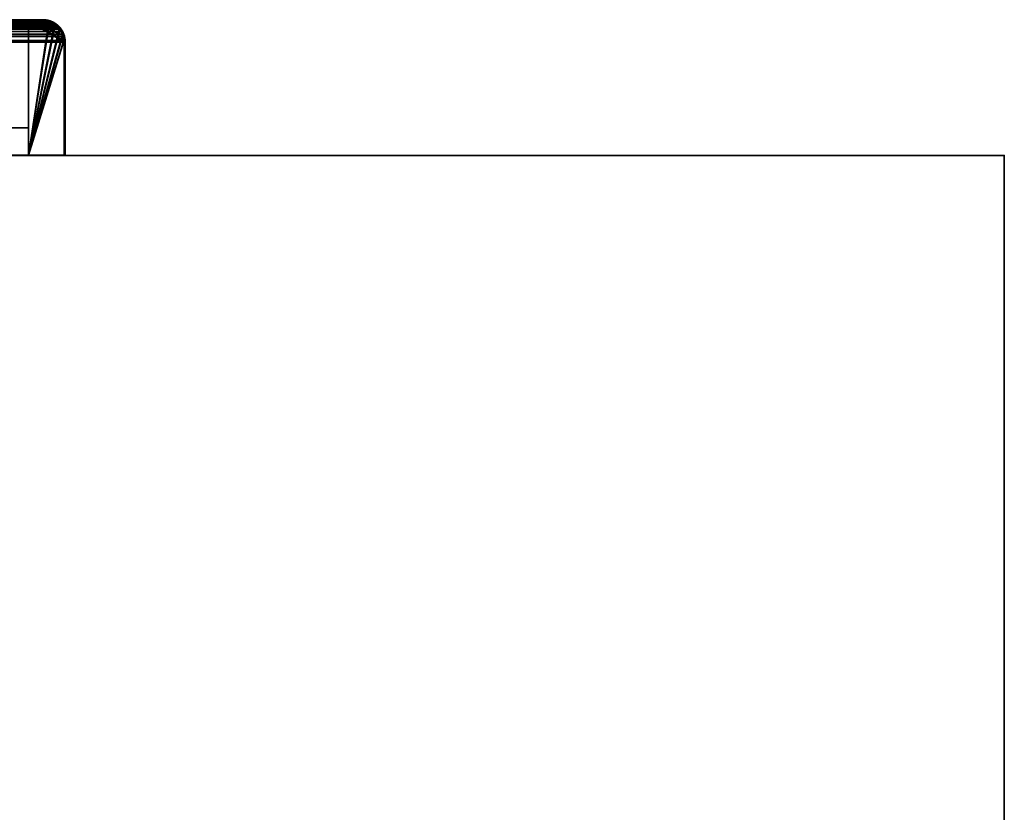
# Model space of a CAD drawing. Header units: millimetres. Extents: x -603 to 3703, y -121 to 193.
# Tile 1056 of 1056: x 3565 to 3703, y 82 to 193. Entities that reach past the tile are written whole.
import ezdxf

# ---------------------------------------------------------------- set-up
doc = ezdxf.new("R2010")
doc.units = ezdxf.units.MM
doc.layers.add('151', color=7, linetype='Continuous', true_color=0xffffff)

# ---------------------------------------------------------------- blocks, each defined once
blk = doc.blocks.new('UG_SURFACE_159')
at = {"layer": '151', "color": 7, "linetype": 'Continuous', "lineweight": 35}
for points in [[(2430.95, 193.23, 2078.3), (3569.06, 193.29, 2078.31), (3568.15, 193.45, 2077.4)], [(3568.15, 193.45, 2077.4), (2431.85, 193.45, 2077.4), (2430.95, 193.23, 2078.3)], [(3568.15, 193.45, 2077.4), (3514.15, 193.45, 2023.4), (2485.85, 193.45, 2023.4), (2431.85, 193.45, 2077.4)], [(3568.15, 193.3, 2077.4), (3514.15, 193.3, 2023.4), (3514.15, 193.45, 2023.4), (3568.15, 193.45, 2077.4)], [(3569.16, 193.13, 2078.41), (3568.15, 193.3, 2077.4), (3568.15, 193.45, 2077.4), (3569.06, 193.29, 2078.31)], [(3570.59, 192.23, 2079.84), (2429.41, 192.25, 2079.84), (2429.01, 191.66, 2080.24)], [(2429.01, 191.66, 2080.24), (3570.89, 191.85, 2080.14), (3570.59, 192.23, 2079.84)], [(2429.15, 191.6, 2080.1), (2429.64, 192.33, 2079.61), (3570.76, 191.77, 2080.01)], [(2429.53, 192.43, 2079.72), (2429.41, 192.25, 2079.84), (3570.59, 192.23, 2079.84)], [(3569.88, 192.86, 2079.13), (2430.12, 192.88, 2079.13), (2429.53, 192.43, 2079.72)], [(2429.53, 192.43, 2079.72), (3570.27, 192.63, 2079.52), (3569.88, 192.86, 2079.13)], [(2429.53, 192.43, 2079.72), (3570.59, 192.23, 2079.84), (3570.27, 192.63, 2079.52)], [(3570.76, 191.77, 2080.01), (2429.64, 192.33, 2079.61), (2429.73, 192.4, 2079.52)], [(3570.26, 192.4, 2079.51), (2429.73, 192.4, 2079.52), (2430.49, 192.97, 2078.76)], [(2429.73, 192.4, 2079.52), (3570.26, 192.4, 2079.51), (3570.76, 191.77, 2080.01)], [(2430.12, 192.88, 2079.13), (3569.88, 192.86, 2079.13), (3569.21, 193.27, 2078.46)], [(2430.42, 193.11, 2078.83), (2430.12, 192.88, 2079.13), (3569.21, 193.27, 2078.46)], [(2430.42, 193.11, 2078.83), (3569.21, 193.27, 2078.46), (3569.06, 193.29, 2078.31)], [(3569.06, 193.29, 2078.31), (2430.95, 193.23, 2078.3), (2430.42, 193.11, 2078.83)], [(3570.17, 192.52, 2079.42), (2430.49, 192.97, 2078.76), (2430.75, 193.04, 2078.5)], [(3570.17, 192.52, 2079.42), (3570.26, 192.4, 2079.51), (2430.49, 192.97, 2078.76)], [(2430.75, 193.04, 2078.5), (2431.85, 193.3, 2077.4), (3568.15, 193.3, 2077.4)], [(3568.15, 193.3, 2077.4), (3569.16, 193.13, 2078.41), (2430.75, 193.04, 2078.5)], [(3569.16, 193.13, 2078.41), (3569.25, 193.07, 2078.5), (2430.75, 193.04, 2078.5)], [(2430.75, 193.04, 2078.5), (3569.25, 193.07, 2078.5), (3570.17, 192.52, 2079.42)], [(3568.15, 193.3, 2077.4), (2431.85, 193.3, 2077.4), (2485.85, 193.3, 2023.4), (3514.15, 193.3, 2023.4)], [(3569.06, 193.29, 2078.31), (3569.21, 193.27, 2078.46), (3569.16, 193.13, 2078.41)], [(3569.25, 193.07, 2078.5), (3569.16, 193.13, 2078.41), (3569.21, 193.27, 2078.46)], [(3570.17, 192.52, 2079.42), (3569.25, 193.07, 2078.5), (3569.21, 193.27, 2078.46), (3569.88, 192.86, 2079.13)], [(3569.88, 192.86, 2079.13), (3570.27, 192.63, 2079.52), (3570.17, 192.52, 2079.42)], [(3570.26, 192.4, 2079.51), (3570.17, 192.52, 2079.42), (3570.27, 192.63, 2079.52), (3570.59, 192.23, 2079.84)], [(3570.59, 192.23, 2079.84), (3570.89, 191.85, 2080.14), (3570.76, 191.77, 2080.01), (3570.26, 192.4, 2079.51)], [(2428.76, 190.9, 2080.49), (2428.72, 190.55, 2080.53), (3571.27, 190.54, 2080.52)], [(2428.76, 190.9, 2080.49), (3571.19, 191.12, 2080.44), (3571.07, 191.43, 2080.32)], [(3571.07, 191.43, 2080.32), (2428.93, 191.43, 2080.32), (2428.76, 190.9, 2080.49)], [(2428.76, 190.9, 2080.49), (3571.27, 190.54, 2080.52), (3571.19, 191.12, 2080.44)], [(3571.15, 190.3, 2080.4), (2428.85, 190.3, 2080.4), (2428.9, 190.87, 2080.35)], [(2428.9, 190.87, 2080.35), (2429.08, 191.39, 2080.17), (3570.92, 191.39, 2080.17)], [(3570.92, 191.39, 2080.17), (3571.05, 191.09, 2080.3), (2428.9, 190.87, 2080.35)], [(3571.05, 191.09, 2080.3), (3571.15, 190.3, 2080.4), (2428.9, 190.87, 2080.35)], [(2428.93, 191.43, 2080.32), (3571.07, 191.43, 2080.32), (3570.89, 191.85, 2080.14)], [(2429.01, 191.66, 2080.24), (2428.93, 191.43, 2080.32), (3570.89, 191.85, 2080.14)], [(3570.76, 191.77, 2080.01), (2429.08, 191.39, 2080.17), (2429.15, 191.6, 2080.1)], [(3570.76, 191.77, 2080.01), (3570.92, 191.39, 2080.17), (2429.08, 191.39, 2080.17)], [(3570.92, 191.39, 2080.17), (3570.76, 191.77, 2080.01), (3570.89, 191.85, 2080.14), (3571.07, 191.43, 2080.32)], [(3571.07, 191.43, 2080.32), (3571.19, 191.12, 2080.44), (3571.05, 191.09, 2080.3), (3570.92, 191.39, 2080.17)], [(3571.15, 190.3, 2080.4), (3571.05, 191.09, 2080.3), (3571.19, 191.12, 2080.44), (3571.27, 190.54, 2080.52)], [(3571.27, 190.54, 2080.52), (2428.72, 190.55, 2080.53), (2428.7, 190.3, 2080.55)], [(2428.7, 190.3, 2080.55), (3571.3, 190.3, 2080.55), (3571.27, 190.54, 2080.52)], [(2428.7, 190.3, 2080.55), (2428.7, 174.45, 2080.55), (3571.3, 174.45, 2080.55), (3571.3, 190.3, 2080.55)], [(3571.15, 190.3, 2080.4), (3571.15, 174.45, 2080.4), (2428.85, 174.45, 2080.4), (2428.85, 190.3, 2080.4)], [(3571.27, 190.54, 2080.52), (3571.3, 190.3, 2080.55), (3571.15, 190.3, 2080.4)], [(3571.3, 190.3, 2080.55), (3571.3, 174.45, 2080.55), (3571.15, 174.45, 2080.4), (3571.15, 190.3, 2080.4)], [(3571.15, 174.45, 2080.4), (3571.3, 174.45, 2080.55), (2428.7, 174.45, 2080.55), (2428.85, 174.45, 2080.4)]]:
    blk.add_3dface(points, dxfattribs=at)
blk = doc.blocks.new('UG_SURFACE_161')
at = {"layer": '151', "color": 14, "linetype": 'Continuous', "lineweight": 35}
for points in [[(3570.47, 192.14, 2079.72), (2429.52, 192.16, 2079.73), (2429.15, 191.6, 2080.1)], [(2429.15, 191.6, 2080.1), (3570.76, 191.77, 2080.01), (3570.47, 192.14, 2079.72)], [(2429.64, 192.33, 2079.61), (2429.52, 192.16, 2079.73), (3570.47, 192.14, 2079.72)], [(3569.8, 192.74, 2079.05), (2430.2, 192.76, 2079.05), (2429.64, 192.33, 2079.61)], [(2429.64, 192.33, 2079.61), (3570.17, 192.52, 2079.42), (3569.8, 192.74, 2079.05)], [(2429.64, 192.33, 2079.61), (3570.47, 192.14, 2079.72), (3570.17, 192.52, 2079.42)], [(2430.2, 192.76, 2079.05), (3569.8, 192.74, 2079.05), (3569.16, 193.13, 2078.41)], [(2430.49, 192.97, 2078.76), (2430.2, 192.76, 2079.05), (3569.16, 193.13, 2078.41)], [(2430.49, 192.97, 2078.76), (3569.16, 193.13, 2078.41), (3569.01, 193.15, 2078.26)], [(3569.01, 193.15, 2078.26), (2430.99, 193.09, 2078.26), (2430.49, 192.97, 2078.76)], [(2430.99, 193.09, 2078.26), (3569.01, 193.15, 2078.26), (3568.15, 193.3, 2077.4)], [(3568.15, 193.3, 2077.4), (2431.85, 193.3, 2077.4), (2430.99, 193.09, 2078.26)], [(3568.15, 193.3, 2077.4), (3566.15, 193.3, 2075.4), (2433.85, 193.3, 2075.4), (2431.85, 193.3, 2077.4)], [(3566.15, 174.45, 2075.4), (2433.85, 174.45, 2075.4), (2433.85, 193.3, 2075.4), (3566.15, 193.3, 2075.4)], [(3566.15, 174.45, 2075.4), (3566.15, 193.3, 2075.4), (3568.15, 193.3, 2077.4), (3569.01, 193.15, 2078.26)], [(3566.15, 174.45, 2075.4), (3569.01, 193.15, 2078.26), (3569.16, 193.13, 2078.41), (3569.8, 192.74, 2079.05)], [(3566.15, 174.45, 2075.4), (3569.8, 192.74, 2079.05), (3570.17, 192.52, 2079.42), (3570.47, 192.14, 2079.72)], [(3570.47, 192.14, 2079.72), (3570.76, 191.77, 2080.01), (3570.93, 191.37, 2080.18), (3566.15, 174.45, 2075.4)], [(2428.9, 190.87, 2080.35), (2428.87, 190.54, 2080.38), (3571.12, 190.53, 2080.37)], [(3570.93, 191.37, 2080.18), (2429.07, 191.38, 2080.18), (2428.9, 190.87, 2080.35)], [(2428.9, 190.87, 2080.35), (3571.05, 191.09, 2080.3), (3570.93, 191.37, 2080.18)], [(2428.9, 190.87, 2080.35), (3571.12, 190.53, 2080.37), (3571.05, 191.09, 2080.3)], [(2429.07, 191.38, 2080.18), (3570.93, 191.37, 2080.18), (3570.76, 191.77, 2080.01)], [(2429.15, 191.6, 2080.1), (2429.07, 191.38, 2080.18), (3570.76, 191.77, 2080.01)], [(3566.15, 174.45, 2075.4), (3570.93, 191.37, 2080.18), (3571.05, 191.09, 2080.3), (3571.12, 190.53, 2080.37)], [(3571.12, 190.53, 2080.37), (2428.87, 190.54, 2080.38), (2428.85, 190.3, 2080.4)], [(2428.85, 190.3, 2080.4), (3571.15, 190.3, 2080.4), (3571.12, 190.53, 2080.37)], [(2428.85, 190.3, 2080.4), (2428.85, 174.45, 2080.4), (3571.15, 174.45, 2080.4), (3571.15, 190.3, 2080.4)], [(3571.12, 190.53, 2080.37), (3571.15, 190.3, 2080.4), (3571.15, 174.45, 2080.4), (3566.15, 174.45, 2075.4)], [(3566.15, 174.45, 2075.4), (3571.15, 174.45, 2080.4), (2428.85, 174.45, 2080.4), (2433.85, 174.45, 2075.4)]]:
    blk.add_3dface(points, dxfattribs=at)
blk = doc.blocks.new('UG_SURFACE_162')
at = {"layer": '151', "color": 41, "linetype": 'Continuous', "lineweight": 35}
for points in [[(2433.85, 193.3, 2075.4), (2433.85, 178.3, 2075.4), (3566.15, 178.3, 2075.4), (3566.15, 193.3, 2075.4)], [(3566.15, 193.3, 2075.4), (3516.15, 193.3, 2025.4), (2483.85, 193.3, 2025.4), (2433.85, 193.3, 2075.4)], [(3516.15, 193.3, 2025.4), (3566.15, 193.3, 2075.4), (3566.15, 178.3, 2075.4), (3516.15, 178.3, 2025.4)], [(3516.15, 178.3, 2025.4), (3566.15, 178.3, 2075.4), (2433.85, 178.3, 2075.4), (2483.85, 178.3, 2025.4)]]:
    blk.add_3dface(points, dxfattribs=at)
blk = doc.blocks.new('UG_SURFACE_164')
at = {"layer": '151', "color": 7, "linetype": 'Continuous', "lineweight": 35}
for points in [[(3513.05, 193.04, 2022.3), (3514.15, 193.3, 2023.4), (3514.15, 193.45, 2023.4), (3513, 193.16, 2022.25)], [(3514.15, 193.45, -5.75), (3513.2, 193.26, -5.75), (3513, 193.16, 2022.25)], [(3513, 193.16, 2022.25), (3514.15, 193.45, 2023.4), (3514.15, 193.45, -5.75)], [(3514.15, 193.3, -5.75), (3513.25, 193.11, -5.75), (3513.2, 193.26, -5.75), (3514.15, 193.45, -5.75)], [(3568.15, 193.45, 2077.4), (3568.15, 193.45, -5.75), (3514.15, 193.45, -5.75), (3514.15, 193.45, 2023.4)], [(3514.15, 193.45, -5.75), (3568.15, 193.45, -5.75), (3568.15, 193.3, -5.75), (3514.15, 193.3, -5.75)], [(3514.15, 193.3, 2023.4), (3568.15, 193.3, 2077.4), (3568.15, 193.45, 2077.4), (3514.15, 193.45, 2023.4)], [(3568.31, 193.27, -5.75), (3568.15, 193.3, -5.75), (3568.15, 193.45, -5.75), (3568.32, 193.42, -5.75)], [(3568.15, 193.45, 2077.4), (3569.23, 193.25, -5.75), (3568.32, 193.42, -5.75)], [(3569.3, 193.23, -5.75), (3569.23, 193.25, -5.75), (3568.15, 193.45, 2077.4)], [(3568.15, 193.45, 2077.4), (3569.3, 193.15, 2078.55), (3569.3, 193.23, -5.75)], [(3568.32, 193.42, -5.75), (3568.15, 193.45, -5.75), (3568.15, 193.45, 2077.4)], [(3569.3, 193.15, 2078.55), (3568.15, 193.45, 2077.4), (3568.15, 193.3, 2077.4), (3569.25, 193.04, 2078.5)], [(3569.18, 193.1, -5.75), (3568.31, 193.27, -5.75), (3568.32, 193.42, -5.75), (3569.23, 193.25, -5.75)], [(3511.22, 191.46, -5.75), (3511.7, 192.19, -5.75), (3511.82, 192.1, -5.75), (3511.36, 191.4, -5.75)], [(3511.7, 192.19, -5.75), (3511.22, 191.46, -5.75), (3511.24, 191.44, 2020.49)], [(3511.92, 192.53, -5.75), (3511.7, 192.19, -5.75), (3511.24, 191.44, 2020.49)], [(3511.24, 191.44, 2020.49), (3511.63, 192.19, 2020.88), (3511.92, 192.53, -5.75)], [(3511.63, 192.19, 2020.88), (3511.24, 191.44, 2020.49), (3511.45, 191.6, 2020.7)], [(3511.94, 192.33, 2021.19), (3511.36, 191.4, -5.75), (3511.82, 192.1, -5.75)], [(3511.94, 192.33, 2021.19), (3511.45, 191.6, 2020.7), (3511.36, 191.4, -5.75)], [(3511.45, 191.6, 2020.7), (3511.94, 192.33, 2021.19), (3511.95, 192.47, 2021.2), (3511.63, 192.19, 2020.88)], [(3511.63, 192.19, 2020.88), (3511.95, 192.47, 2021.2), (3511.92, 192.53, -5.75)], [(3512.03, 192.42, -5.75), (3511.82, 192.1, -5.75), (3511.7, 192.19, -5.75), (3511.92, 192.53, -5.75)], [(3511.82, 192.1, -5.75), (3512.03, 192.42, -5.75), (3512.04, 192.4, 2021.29)], [(3511.82, 192.1, -5.75), (3512.04, 192.4, 2021.29), (3511.94, 192.33, 2021.19)], [(3511.92, 192.53, -5.75), (3512.36, 192.82, -5.75), (3512.45, 192.7, -5.75), (3512.03, 192.42, -5.75)], [(3512.36, 192.82, -5.75), (3511.92, 192.53, -5.75), (3511.95, 192.47, 2021.2)], [(3511.95, 192.47, 2021.2), (3511.94, 192.33, 2021.19), (3512.04, 192.4, 2021.29)], [(3512.99, 193.22, -5.75), (3512.95, 193.21, -5.75), (3511.95, 192.47, 2021.2)], [(3511.95, 192.47, 2021.2), (3512.64, 193.06, 2021.89), (3512.99, 193.22, -5.75)], [(3512.95, 193.21, -5.75), (3512.36, 192.82, -5.75), (3511.95, 192.47, 2021.2)], [(3512.04, 192.4, 2021.29), (3512.79, 192.97, 2022.04), (3512.64, 193.06, 2021.89), (3511.95, 192.47, 2021.2)], [(3512.79, 192.97, 2022.04), (3512.03, 192.42, -5.75), (3512.45, 192.7, -5.75)], [(3512.79, 192.97, 2022.04), (3512.04, 192.4, 2021.29), (3512.03, 192.42, -5.75)], [(3512.97, 193.06, -5.75), (3512.45, 192.7, -5.75), (3512.36, 192.82, -5.75), (3512.95, 193.21, -5.75)], [(3512.45, 192.7, -5.75), (3512.97, 193.06, -5.75), (3513.05, 193.04, 2022.3)], [(3512.45, 192.7, -5.75), (3513.05, 193.04, 2022.3), (3512.79, 192.97, 2022.04)], [(3512.64, 193.06, 2021.89), (3513, 193.16, 2022.25), (3512.99, 193.22, -5.75)], [(3513, 193.16, 2022.25), (3512.64, 193.06, 2021.89), (3512.79, 192.97, 2022.04), (3513.05, 193.04, 2022.3)], [(3513.05, 193.07, -5.75), (3512.97, 193.06, -5.75), (3512.95, 193.21, -5.75), (3512.99, 193.22, -5.75)], [(3512.97, 193.06, -5.75), (3513.05, 193.07, -5.75), (3513.05, 193.04, 2022.3)], [(3512.99, 193.22, -5.75), (3513.2, 193.26, -5.75), (3513.25, 193.11, -5.75), (3513.05, 193.07, -5.75)], [(3513.2, 193.26, -5.75), (3512.99, 193.22, -5.75), (3513, 193.16, 2022.25)], [(3513.25, 193.11, -5.75), (3514.15, 193.3, 2023.4), (3513.05, 193.04, 2022.3)], [(3513.05, 193.04, 2022.3), (3513.05, 193.07, -5.75), (3513.25, 193.11, -5.75)], [(3513.25, 193.11, -5.75), (3514.15, 193.3, -5.75), (3514.15, 193.3, 2023.4)], [(3568.15, 193.3, 2077.4), (3514.15, 193.3, 2023.4), (3514.15, 193.3, -5.75), (3568.15, 193.3, -5.75)], [(3568.31, 193.27, -5.75), (3569.25, 193.04, 2078.5), (3568.15, 193.3, 2077.4)], [(3568.15, 193.3, 2077.4), (3568.15, 193.3, -5.75), (3568.31, 193.27, -5.75)], [(3569.25, 193.04, 2078.5), (3568.31, 193.27, -5.75), (3569.18, 193.1, -5.75)], [(3569.25, 193.09, -5.75), (3569.18, 193.1, -5.75), (3569.23, 193.25, -5.75), (3569.3, 193.23, -5.75)], [(3569.25, 193.04, 2078.5), (3569.18, 193.1, -5.75), (3569.25, 193.09, -5.75)], [(3569.31, 193.23, -5.75), (3570.04, 192.75, -5.75), (3569.95, 192.63, -5.75), (3569.25, 193.09, -5.75)], [(3569.25, 193.09, -5.75), (3569.25, 193.09, -5.75), (3569.3, 193.23, -5.75), (3569.31, 193.23, -5.75)], [(3569.25, 193.04, 2078.5), (3569.51, 192.97, 2078.76), (3569.7, 193.04, 2078.95), (3569.3, 193.15, 2078.55)], [(3569.25, 193.04, 2078.5), (3569.25, 193.09, -5.75), (3569.95, 192.63, -5.75)], [(3569.25, 193.09, -5.75), (3569.25, 193.09, -5.75), (3569.25, 193.04, 2078.5)], [(3569.95, 192.63, -5.75), (3569.51, 192.97, 2078.76), (3569.25, 193.04, 2078.5)], [(3570.04, 192.75, -5.75), (3569.31, 193.23, -5.75), (3569.3, 193.15, 2078.55)], [(3569.3, 193.15, 2078.55), (3569.31, 193.23, -5.75), (3569.3, 193.23, -5.75)], [(3570.38, 192.53, -5.75), (3570.04, 192.75, -5.75), (3569.3, 193.15, 2078.55)], [(3569.3, 193.15, 2078.55), (3569.7, 193.04, 2078.95), (3570.38, 192.53, -5.75)], [(3570.34, 192.45, 2079.59), (3569.7, 193.04, 2078.95), (3569.51, 192.97, 2078.76), (3570.26, 192.4, 2079.51)], [(3569.95, 192.63, -5.75), (3570.26, 192.4, 2079.51), (3569.51, 192.97, 2078.76)], [(3569.7, 193.04, 2078.95), (3570.34, 192.45, 2079.59), (3570.38, 192.53, -5.75)], [(3570.27, 192.42, -5.75), (3569.95, 192.63, -5.75), (3570.04, 192.75, -5.75), (3570.38, 192.53, -5.75)], [(3569.95, 192.63, -5.75), (3570.27, 192.42, -5.75), (3570.26, 192.4, 2079.51)], [(3570.26, 192.4, 2079.51), (3570.36, 192.33, 2079.61), (3570.34, 192.45, 2079.59)], [(3570.26, 192.4, 2079.51), (3570.27, 192.42, -5.75), (3570.55, 192, -5.75)], [(3570.55, 192, -5.75), (3570.36, 192.33, 2079.61), (3570.26, 192.4, 2079.51)], [(3570.38, 192.53, -5.75), (3570.67, 192.09, -5.75), (3570.55, 192, -5.75), (3570.27, 192.42, -5.75)], [(3570.67, 192.09, -5.75), (3570.38, 192.53, -5.75), (3570.34, 192.45, 2079.59)], [(3570.34, 192.45, 2079.59), (3570.77, 192.05, 2080.02), (3570.67, 192.09, -5.75)], [(3570.77, 192.05, 2080.02), (3570.34, 192.45, 2079.59), (3570.36, 192.33, 2079.61), (3570.85, 191.6, 2080.1)], [(3570.91, 191.48, -5.75), (3570.85, 191.6, 2080.1), (3570.36, 192.33, 2079.61)], [(3570.36, 192.33, 2079.61), (3570.55, 192, -5.75), (3570.91, 191.48, -5.75)], [(3570.91, 191.48, -5.75), (3570.55, 192, -5.75), (3570.67, 192.09, -5.75), (3571.06, 191.5, -5.75)], [(3571.06, 191.5, -5.75), (3570.67, 192.09, -5.75), (3570.77, 192.05, 2080.02)], [(3571.07, 191.46, -5.75), (3571.06, 191.5, -5.75), (3570.77, 192.05, 2080.02)], [(3570.77, 192.05, 2080.02), (3571.05, 191.43, 2080.3), (3571.07, 191.46, -5.75)], [(3570.85, 191.6, 2080.1), (3571.05, 191.43, 2080.3), (3570.77, 192.05, 2080.02)], [(3511.22, 191.46, -5.75), (3511.22, 191.45, -5.75), (3511, 190.3, 2020.25)], [(3511, 190.3, 2020.25), (3511.16, 191.28, 2020.41), (3511.22, 191.46, -5.75)], [(3511, 190.3, 2020.25), (3511.22, 191.45, -5.75), (3511.2, 191.38, -5.75)], [(3511, 190.3, 2020.25), (3511.2, 191.38, -5.75), (3511.03, 190.47, -5.75)], [(3511.15, 190.3, 2020.4), (3511.2, 190.87, 2020.45), (3511.16, 191.28, 2020.41), (3511, 190.3, 2020.25)], [(3511.35, 191.33, -5.75), (3511.18, 190.46, -5.75), (3511.03, 190.47, -5.75), (3511.2, 191.38, -5.75)], [(3511.2, 190.87, 2020.45), (3511.15, 190.3, -5.75), (3511.18, 190.46, -5.75)], [(3511.2, 190.87, 2020.45), (3511.15, 190.3, 2020.4), (3511.15, 190.3, -5.75)], [(3511.16, 191.28, 2020.41), (3511.24, 191.44, 2020.49), (3511.22, 191.46, -5.75)], [(3511.24, 191.44, 2020.49), (3511.16, 191.28, 2020.41), (3511.2, 190.87, 2020.45), (3511.38, 191.39, 2020.63)], [(3511.38, 191.39, 2020.63), (3511.18, 190.46, -5.75), (3511.35, 191.33, -5.75)], [(3511.18, 190.46, -5.75), (3511.38, 191.39, 2020.63), (3511.2, 190.87, 2020.45)], [(3511.36, 191.4, -5.75), (3511.35, 191.33, -5.75), (3511.2, 191.38, -5.75), (3511.22, 191.45, -5.75)], [(3511.36, 191.4, -5.75), (3511.22, 191.45, -5.75), (3511.22, 191.46, -5.75)], [(3511.36, 191.4, -5.75), (3511.36, 191.4, -5.75), (3511.22, 191.46, -5.75)], [(3511.38, 191.39, 2020.63), (3511.45, 191.6, 2020.7), (3511.24, 191.44, 2020.49)], [(3511.35, 191.33, -5.75), (3511.36, 191.4, -5.75), (3511.38, 191.39, 2020.63)], [(3511.45, 191.6, 2020.7), (3511.38, 191.39, 2020.63), (3511.36, 191.4, -5.75)], [(3511.36, 191.4, -5.75), (3511.36, 191.4, -5.75), (3511.38, 191.39, 2020.63)], [(3570.91, 191.48, -5.75), (3570.92, 191.39, 2080.17), (3570.85, 191.6, 2080.1)], [(3571.05, 191.43, 2080.3), (3570.85, 191.6, 2080.1), (3570.92, 191.39, 2080.17)], [(3570.92, 191.4, -5.75), (3570.91, 191.48, -5.75), (3571.06, 191.5, -5.75), (3571.07, 191.46, -5.75)], [(3570.91, 191.48, -5.75), (3570.92, 191.4, -5.75), (3570.92, 191.39, 2080.17)], [(3571.07, 191.46, -5.75), (3571.11, 191.25, -5.75), (3570.96, 191.2, -5.75), (3570.92, 191.4, -5.75)], [(3570.92, 191.39, 2080.17), (3571.1, 190.87, 2080.35), (3571.19, 191.12, 2080.44), (3571.05, 191.43, 2080.3)], [(3570.92, 191.39, 2080.17), (3570.92, 191.4, -5.75), (3570.96, 191.2, -5.75)], [(3570.96, 191.2, -5.75), (3571.1, 190.87, 2080.35), (3570.92, 191.39, 2080.17)], [(3571.15, 190.3, -5.75), (3570.96, 191.2, -5.75), (3571.11, 191.25, -5.75), (3571.3, 190.3, -5.75)], [(3570.96, 191.2, -5.75), (3571.15, 190.3, 2080.4), (3571.1, 190.87, 2080.35)], [(3570.96, 191.2, -5.75), (3571.15, 190.3, -5.75), (3571.15, 190.3, 2080.4)], [(3571.11, 191.25, -5.75), (3571.07, 191.46, -5.75), (3571.05, 191.43, 2080.3)], [(3571.05, 191.43, 2080.3), (3571.19, 191.12, 2080.44), (3571.11, 191.25, -5.75)], [(3571.3, 190.3, 2080.55), (3571.19, 191.12, 2080.44), (3571.1, 190.87, 2080.35), (3571.15, 190.3, 2080.4)], [(3571.3, 190.3, -5.75), (3571.11, 191.25, -5.75), (3571.19, 191.12, 2080.44)], [(3571.19, 191.12, 2080.44), (3571.3, 190.3, 2080.55), (3571.3, 190.3, -5.75)], [(3511.18, 190.46, -5.75), (3511.15, 190.3, -5.75), (3511, 190.3, -5.75), (3511.03, 190.47, -5.75)], [(3511.03, 190.47, -5.75), (3511, 190.3, -5.75), (3511, 190.3, 2020.25)], [(3511, 190.3, 2020.25), (3511, 152.3, 2020.25), (3511.15, 152.3, 2020.4), (3511.15, 190.3, 2020.4)], [(3511, 152.3, -5.75), (3511, 190.3, -5.75), (3511.15, 190.3, -5.75), (3511.15, 152.3, -5.75)], [(3511, 152.3, 2020.25), (3511, 190.3, 2020.25), (3511, 190.3, -5.75), (3511, 152.3, -5.75)], [(3511.15, 152.3, -5.75), (3511.15, 190.3, -5.75), (3511.15, 190.3, 2020.4), (3511.15, 152.3, 2020.4)], [(3571.3, 190.3, -5.75), (3571.3, 174.45, -5.75), (3571.15, 174.45, -5.75), (3571.15, 190.3, -5.75)], [(3571.15, 190.3, -5.75), (3571.15, 174.45, -5.75), (3571.15, 174.45, 2080.4), (3571.15, 190.3, 2080.4)], [(3571.15, 190.3, 2080.4), (3571.15, 174.45, 2080.4), (3571.3, 174.45, 2080.55), (3571.3, 190.3, 2080.55)], [(3571.3, 190.3, 2080.55), (3571.3, 174.45, 2080.55), (3571.3, 174.45, -5.75), (3571.3, 190.3, -5.75)], [(3571.15, 174.45, 2080.4), (3571.15, 174.45, -5.75), (3571.3, 174.45, -5.75), (3571.3, 174.45, 2080.55)], [(3511, 152.3, 2020.25), (3511, 152.3, -5.75), (3511.15, 152.3, -5.75), (3511.15, 152.3, 2020.4)]]:
    blk.add_3dface(points, dxfattribs=at)
blk = doc.blocks.new('UG_SURFACE_165')
at = {"layer": '151', "color": 41, "linetype": 'Continuous', "lineweight": 35}
for points in [[(3516.15, 178.3, 2025.4), (3516.15, 193.3, 2025.4), (3516.15, 193.3, -5.75), (3516.15, 178.3, -5.75)], [(3566.15, 193.3, 2075.4), (3566.15, 193.3, -5.75), (3516.15, 193.3, -5.75), (3516.15, 193.3, 2025.4)], [(3566.15, 178.3, -5.75), (3516.15, 178.3, -5.75), (3516.15, 193.3, -5.75), (3566.15, 193.3, -5.75)], [(3516.15, 178.3, 2025.4), (3566.15, 178.3, 2075.4), (3566.15, 193.3, 2075.4), (3516.15, 193.3, 2025.4)], [(3566.15, 193.3, 2075.4), (3566.15, 178.3, 2075.4), (3566.15, 178.3, -5.75), (3566.15, 193.3, -5.75)], [(3516.15, 178.3, 2025.4), (3516.15, 178.3, -5.75), (3566.15, 178.3, -5.75), (3566.15, 178.3, 2075.4)]]:
    blk.add_3dface(points, dxfattribs=at)
blk = doc.blocks.new('UG_SURFACE_166')
at = {"layer": '151', "color": 14, "linetype": 'Continuous', "lineweight": 35}
for points in [[(3568.15, 193.3, 2077.4), (3568.15, 193.3, -5.75), (3566.15, 193.3, -5.75), (3566.15, 193.3, 2075.4)], [(3566.15, 174.45, -5.75), (3566.15, 174.45, 2075.4), (3566.15, 193.3, 2075.4), (3566.15, 193.3, -5.75)], [(3566.15, 193.3, -5.75), (3571.11, 190.48, -5.75), (3571.15, 190.3, -5.75)], [(3570.52, 192.05, -5.75), (3566.15, 193.3, -5.75), (3568.15, 193.3, -5.75), (3569.1, 193.11, -5.75)], [(3566.15, 193.3, -5.75), (3570.96, 191.27, -5.75), (3571.11, 190.48, -5.75)], [(3570.52, 192.05, -5.75), (3570.92, 191.45, -5.75), (3570.96, 191.27, -5.75), (3566.15, 193.3, -5.75)], [(3571.15, 190.3, -5.75), (3571.15, 174.45, -5.75), (3566.15, 174.45, -5.75), (3566.15, 193.3, -5.75)], [(3569.09, 193.05, 2078.34), (3568.15, 193.3, 2077.4), (3566.15, 193.3, 2075.4), (3566.15, 174.45, 2075.4)], [(3566.15, 174.45, 2075.4), (3569.91, 192.65, 2079.16), (3569.63, 192.91, 2078.88), (3569.09, 193.05, 2078.34)], [(3570.55, 192.06, 2079.8), (3569.91, 192.65, 2079.16), (3566.15, 174.45, 2075.4)], [(3566.15, 174.45, 2075.4), (3570.97, 191.26, 2080.22), (3570.64, 191.97, 2079.89), (3570.55, 192.06, 2079.8)], [(3569.1, 193.11, -5.75), (3568.15, 193.3, -5.75), (3568.15, 193.3, 2077.4)], [(3568.15, 193.3, 2077.4), (3569.09, 193.05, 2078.34), (3569.1, 193.11, -5.75)], [(3569.3, 193.07, -5.75), (3569.1, 193.11, -5.75), (3569.09, 193.05, 2078.34)], [(3569.9, 192.67, -5.75), (3569.3, 193.07, -5.75), (3569.09, 193.05, 2078.34)], [(3569.09, 193.05, 2078.34), (3569.63, 192.91, 2078.88), (3569.9, 192.67, -5.75)], [(3570.52, 192.05, -5.75), (3569.1, 193.11, -5.75), (3569.3, 193.07, -5.75), (3569.9, 192.67, -5.75)], [(3569.63, 192.91, 2078.88), (3569.91, 192.65, 2079.16), (3569.9, 192.67, -5.75)], [(3569.9, 192.67, -5.75), (3570.27, 192.42, -5.75), (3570.52, 192.05, -5.75)], [(3570.27, 192.42, -5.75), (3569.9, 192.67, -5.75), (3569.91, 192.65, 2079.16)], [(3570.52, 192.05, -5.75), (3570.27, 192.42, -5.75), (3569.91, 192.65, 2079.16)], [(3569.91, 192.65, 2079.16), (3570.55, 192.06, 2079.8), (3570.52, 192.05, -5.75)], [(3570.92, 191.45, -5.75), (3570.52, 192.05, -5.75), (3570.55, 192.06, 2079.8)], [(3570.96, 191.27, -5.75), (3570.92, 191.45, -5.75), (3570.55, 192.06, 2079.8)], [(3570.55, 192.06, 2079.8), (3570.64, 191.97, 2079.89), (3570.96, 191.27, -5.75)], [(3570.64, 191.97, 2079.89), (3570.97, 191.26, 2080.22), (3570.96, 191.27, -5.75)], [(3571.13, 190.48, 2080.38), (3571.05, 191.08, 2080.3), (3570.97, 191.26, 2080.22), (3566.15, 174.45, 2075.4)], [(3571.11, 190.48, -5.75), (3570.96, 191.27, -5.75), (3570.97, 191.26, 2080.22)], [(3570.97, 191.26, 2080.22), (3571.05, 191.08, 2080.3), (3571.11, 190.48, -5.75)], [(3571.05, 191.08, 2080.3), (3571.13, 190.48, 2080.38), (3571.11, 190.48, -5.75)], [(3566.15, 174.45, 2075.4), (3571.15, 174.45, 2080.4), (3571.15, 190.3, 2080.4), (3571.13, 190.48, 2080.38)], [(3571.15, 190.3, -5.75), (3571.11, 190.48, -5.75), (3571.13, 190.48, 2080.38)], [(3571.13, 190.48, 2080.38), (3571.15, 190.3, 2080.4), (3571.15, 190.3, -5.75)], [(3571.15, 190.3, 2080.4), (3571.15, 174.45, 2080.4), (3571.15, 174.45, -5.75), (3571.15, 190.3, -5.75)], [(3566.15, 174.45, 2075.4), (3566.15, 174.45, -5.75), (3571.15, 174.45, -5.75), (3571.15, 174.45, 2080.4)]]:
    blk.add_3dface(points, dxfattribs=at)
blk = doc.blocks.new('UG_SURFACE_180')
at = {"layer": '151', "color": 252, "linetype": 'Continuous', "lineweight": 35}
for points in [[(2297, 174.4, 2212.25), (3703, 174.4, 2212.25), (3553, 174.4, 2062.25), (2447, 174.4, 2062.25)], [(3703, -18, 2212.25), (3703, 174.4, 2212.25), (2297, 174.4, 2212.25), (2297, -18, 2212.25)], [(3703, 174.4, 2212.25), (3703, 174.4, -8.75), (3553, 174.4, -8.75), (3553, 174.4, 2062.25)], [(3553, -18, -8.75), (3553, 174.4, -8.75), (3703, 174.4, -8.75), (3703, -18, -8.75)], [(3703, -18, -8.75), (3703, 174.4, -8.75), (3703, 174.4, 2212.25), (3703, -18, 2212.25)]]:
    blk.add_3dface(points, dxfattribs=at)

msp = doc.modelspace()

# ---------------------------------------------------------------- linework, layer by layer
at = {"layer": '151', "color": 7, "linetype": 'Continuous', "lineweight": 35}
for p, q in [((2431.85, 193.45, 2077.4), (3568.15, 193.45, 2077.4)), ((3568.15, 193.45, 2077.4), (3514.15, 193.45, 2023.4)), ((3514.15, 193.45, 2023.4), (3568.15, 193.45, 2077.4)), ((3568.15, 193.45, -5.75), (3514.15, 193.45, -5.75)), ((3568.15, 193.45, 2077.4), (3568.15, 193.45, -5.75)), ((3514.15, 193.3, 2023.4), (3568.15, 193.3, 2077.4)), ((3568.15, 193.3, -5.75), (3514.15, 193.3, -5.75)), ((3568.15, 193.3, 2077.4), (3514.15, 193.3, 2023.4)), ((2428.7, 190.3, 2080.55), (3571.3, 190.3, 2080.55)), ((2428.85, 190.3, 2080.4), (3571.15, 190.3, 2080.4)), ((3571.15, 174.45, -5.75), (3571.15, 190.3, -5.75)), ((3571.15, 174.45, 2080.4), (3571.15, 190.3, 2080.4)), ((3571.15, 190.3, 2080.4), (3571.15, 190.3, -5.75)), ((3571.15, 174.45, 2080.4), (3571.15, 190.3, 2080.4)), ((3571.3, 174.45, -5.75), (3571.3, 190.3, -5.75)), ((3571.3, 190.3, 2080.55), (3571.3, 190.3, -5.75)), ((3571.3, 174.45, 2080.55), (3571.3, 190.3, 2080.55)), ((3571.3, 174.45, 2080.55), (3571.3, 190.3, 2080.55)), ((2428.7, 174.45, 2080.55), (3571.3, 174.45, 2080.55)), ((2428.85, 174.45, 2080.4), (3571.15, 174.45, 2080.4)), ((3571.15, 174.45, 2080.4), (3571.15, 174.45, -5.75)), ((3571.15, 174.45, 2080.4), (3571.3, 174.45, 2080.55)), ((3571.3, 174.45, 2080.55), (3571.15, 174.45, 2080.4)), ((3571.15, 174.45, -5.75), (3571.3, 174.45, -5.75)), ((3571.3, 174.45, 2080.55), (3571.3, 174.45, -5.75))]:
    msp.add_line(p, q, dxfattribs=at)
at = {"layer": '151', "color": 14, "linetype": 'Continuous', "lineweight": 35}
for p, q in [((2431.85, 193.3, 2077.4), (3568.15, 193.3, 2077.4)), ((2433.85, 193.3, 2075.4), (3566.15, 193.3, 2075.4)), ((3568.15, 193.3, 2077.4), (3566.15, 193.3, 2075.4)), ((3566.15, 193.3, -5.75), (3566.15, 174.45, -5.75)), ((3566.15, 193.3, 2075.4), (3566.15, 193.3, -5.75)), ((3566.15, 193.3, 2075.4), (3568.15, 193.3, 2077.4)), ((3566.15, 193.3, -5.75), (3568.15, 193.3, -5.75)), ((3566.15, 193.3, 2075.4), (3566.15, 174.45, 2075.4)), ((3566.15, 193.3, 2075.4), (3566.15, 174.45, 2075.4)), ((3568.15, 193.3, 2077.4), (3568.15, 193.3, -5.75)), ((2428.85, 190.3, 2080.4), (3571.15, 190.3, 2080.4)), ((3571.15, 190.3, 2080.4), (3571.15, 190.3, -5.75)), ((3571.15, 174.45, 2080.4), (3571.15, 190.3, 2080.4)), ((3571.15, 174.45, 2080.4), (3571.15, 190.3, 2080.4)), ((3571.15, 174.45, -5.75), (3571.15, 190.3, -5.75)), ((2428.85, 174.45, 2080.4), (3571.15, 174.45, 2080.4)), ((2433.85, 174.45, 2075.4), (3566.15, 174.45, 2075.4)), ((3566.15, 174.45, 2075.4), (3571.15, 174.45, 2080.4)), ((3566.15, 174.45, 2075.4), (3566.15, 174.45, -5.75)), ((3571.15, 174.45, 2080.4), (3566.15, 174.45, 2075.4)), ((3571.15, 174.45, -5.75), (3566.15, 174.45, -5.75)), ((3571.15, 174.45, 2080.4), (3571.15, 174.45, -5.75))]:
    msp.add_line(p, q, dxfattribs=at)
at = {"layer": '151', "color": 41, "linetype": 'Continuous', "lineweight": 35}
for p, q in [((2433.85, 193.3, 2075.4), (3566.15, 193.3, 2075.4)), ((3516.15, 193.3, 2025.4), (3566.15, 193.3, 2075.4)), ((3566.15, 193.3, 2075.4), (3516.15, 193.3, 2025.4)), ((3516.15, 193.3, -5.75), (3566.15, 193.3, -5.75)), ((3566.15, 178.3, 2075.4), (3566.15, 193.3, 2075.4)), ((3566.15, 178.3, -5.75), (3566.15, 193.3, -5.75)), ((3566.15, 178.3, 2075.4), (3566.15, 193.3, 2075.4)), ((3566.15, 193.3, 2075.4), (3566.15, 193.3, -5.75)), ((2433.85, 178.3, 2075.4), (3566.15, 178.3, 2075.4)), ((3566.15, 178.3, -5.75), (3516.15, 178.3, -5.75)), ((3516.15, 178.3, 2025.4), (3566.15, 178.3, 2075.4)), ((3566.15, 178.3, 2075.4), (3516.15, 178.3, 2025.4)), ((3566.15, 178.3, 2075.4), (3566.15, 178.3, -5.75))]:
    msp.add_line(p, q, dxfattribs=at)
at = {"layer": '151', "color": 252, "linetype": 'Continuous', "lineweight": 35}
for p, q in [((3703, 174.4, 2212.25), (2297, 174.4, 2212.25)), ((3553, 174.4, -8.75), (3703, 174.4, -8.75)), ((3703, 174.4, -8.75), (3703, 174.4, 2212.25)), ((3703, 174.4, -8.75), (3703, -18, -8.75)), ((3703, 174.4, 2212.25), (3703, -18, 2212.25))]:
    msp.add_line(p, q, dxfattribs=at)
at = {"layer": '151', "color": 14, "linetype": 'Continuous', "lineweight": 35}
msp.add_arc((3568.15, 190.3, -5.75), 3, 0, 90, dxfattribs=at)
at = {"layer": '151', "color": 7, "linetype": 'Continuous', "lineweight": 35}
for points in [[(3568.15, 193.45, 2077.4), (3571.3, 193.45, 2080.55), (3571.3, 190.3, 2080.55)], [(3571.3, 190.3, -5.75), (3571.3, 193.45, -5.75), (3568.15, 193.45, -5.75)]]:
    msp.add_rational_spline(points, [1, 0.707106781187, 1], degree=2, dxfattribs=at)
for points, degree in [([(3568.15, 193.3, -5.75), (3568.15, 193.45, -5.75)], 1), ([(2431.85, 193.3, 2077.4), (2810.62, 193.3, 2077.4), (3189.38, 193.3, 2077.4), (3568.15, 193.3, 2077.4)], 3), ([(3568.15, 193.3, 2077.4), (3568.15, 193.3, 1383.02), (3568.15, 193.3, 688.63), (3568.15, 193.3, -5.75)], 3), ([(3571.15, 190.3, -5.75), (3571.3, 190.3, -5.75)], 1)]:
    msp.add_open_spline(points, degree=degree, dxfattribs=at)
for points, knots in [([(3571.3, 190.3, 2080.55), (3571.3, 190.81, 2080.55), (3571.17, 191.3, 2080.42), (3570.76, 192.12, 2080.01), (3570.49, 192.45, 2079.74), (3569.57, 193.22, 2078.82), (3568.86, 193.45, 2078.11), (3568.15, 193.45, 2077.4)], [0, 0, 0, 0, 0.25, 0.25, 0.5, 0.5, 1, 1, 1, 1]), ([(3571.15, 190.3, -5.75), (3571.15, 191.09, -5.75), (3570.83, 191.87, -5.75), (3569.72, 192.98, -5.75), (3568.94, 193.3, -5.75), (3568.15, 193.3, -5.75)], [0, 0, 0, 0, 0.5, 0.5, 1, 1, 1, 1]), ([(3568.15, 193.3, 2077.4), (3568.83, 193.3, 2078.08), (3569.5, 193.08, 2078.75), (3570.37, 192.35, 2079.62), (3570.64, 192.04, 2079.89), (3571.03, 191.25, 2080.28), (3571.15, 190.78, 2080.4), (3571.15, 190.3, 2080.4)], [0, 0, 0, 0, 0.5, 0.5, 0.75, 0.75, 1, 1, 1, 1]), ([(3571.15, 190.3, 2080.4), (3571.15, 190.78, 2080.4), (3571.03, 191.25, 2080.28), (3570.64, 192.03, 2079.89), (3570.38, 192.35, 2079.63), (3569.5, 193.08, 2078.75), (3568.83, 193.3, 2078.08), (3568.15, 193.3, 2077.4)], [0, 0, 0, 0, 0.25, 0.25, 0.5, 0.5, 1, 1, 1, 1])]:
    msp.add_open_spline(points, degree=3, knots=knots, dxfattribs=at)
at = {"layer": '151', "color": 14, "linetype": 'Continuous', "lineweight": 35}
msp.add_open_spline([(3571.15, 190.3, 2080.4), (3571.15, 190.78, 2080.4), (3571.03, 191.25, 2080.28), (3570.64, 192.03, 2079.89), (3570.38, 192.35, 2079.63), (3569.5, 193.08, 2078.75), (3568.83, 193.3, 2078.08), (3568.15, 193.3, 2077.4)], degree=3, knots=[0, 0, 0, 0, 0.25, 0.25, 0.5, 0.5, 1, 1, 1, 1], dxfattribs=at)
msp.add_rational_spline([(3568.15, 193.3, 2077.4), (3571.15, 193.3, 2080.4), (3571.15, 190.3, 2080.4)], [1, 0.707106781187, 1], degree=2, dxfattribs=at)

# ---------------------------------------------------------------- block references
at = {"layer": '151', "color": 7, "linetype": 'Continuous', "lineweight": 35}
for name in ['UG_SURFACE_159', 'UG_SURFACE_164']:
    msp.add_blockref(name, (0, 0), dxfattribs=at)
at = {"layer": '151', "color": 14, "linetype": 'Continuous', "lineweight": 35}
for name in ['UG_SURFACE_161', 'UG_SURFACE_166']:
    msp.add_blockref(name, (0, 0), dxfattribs=at)
at = {"layer": '151', "color": 41, "linetype": 'Continuous', "lineweight": 35}
for name in ['UG_SURFACE_162', 'UG_SURFACE_165']:
    msp.add_blockref(name, (0, 0), dxfattribs=at)
at = {"layer": '151', "color": 252, "linetype": 'Continuous', "lineweight": 35}
msp.add_blockref('UG_SURFACE_180', (0, 0), dxfattribs=at)

doc.saveas('drawing.dxf')
